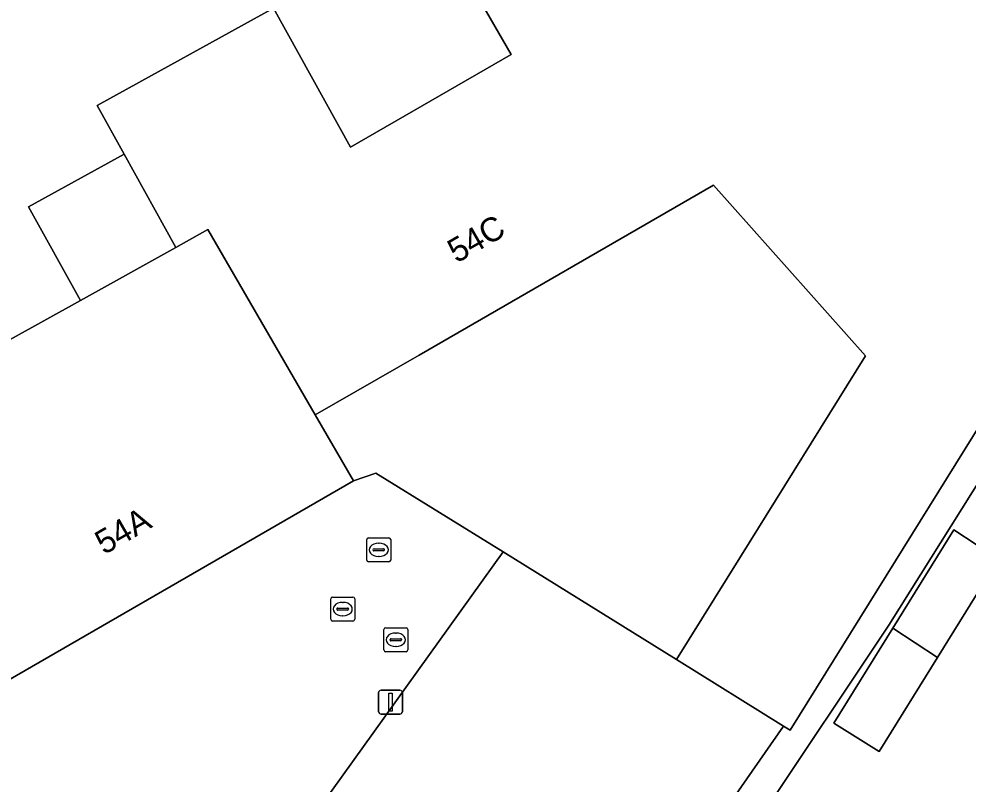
# Model space of a CAD drawing. Extents: x 161771 to 163125, y 382475 to 383179.
# Drawn here: x 162363.7 to 162403.33, y 382645.96 to 382677.91 of the extents above; entities that cross this region are included whole.
import ezdxf

# ---------------------------------------------------------------- set-up
doc = ezdxf.new("R2010")
doc.units = 0
for name, color, linetype in [('IMGEO_Brandkraan', 7, 'Continuous'), ('IMGEO_Erf', 7, 'Continuous'), ('IMGEO_Kolk', 7, 'Continuous'), ('IMGEO_Lichtmast', 7, 'Continuous'), ('IMGEO_Pand', 7, 'Continuous'), ('IMGEO_Pand_nummerreeks', 7, 'Continuous'), ('IMGEO_Rijbaan_lokaal_open', 7, 'Continuous'), ('IMGEO_Rioolput', 7, 'Continuous'), ('IMGEO_Voetpad_open', 7, 'Continuous')]:
    doc.layers.add(name, color=color, linetype=linetype)

msp = doc.modelspace()

# ---------------------------------------------------------------- linework, layer by layer
at = {"layer": 'IMGEO_Brandkraan'}
for p, q in [((162378.933, 382651.557), (162378.933, 382652.409)), ((162379.008, 382652.483), (162379.86, 382652.483)), ((162379.421, 382652.263), (162379.446, 382652.263)), ((162379.934, 382652.409), (162379.934, 382651.557)), ((162379.192, 382651.977), (162379.192, 382651.989)), ((162379.63, 382651.94), (162379.232, 382651.94)), ((162379.235, 382652.026), (162379.633, 382652.026)), ((162379.676, 382651.989), (162379.676, 382651.977)), ((162379.86, 382651.483), (162379.008, 382651.483)), ((162379.444, 382651.703), (162379.419, 382651.703))]:
    msp.add_line(p, q, dxfattribs=at)
for points in [[(162378.933, 382651.557), (162378.933, 382652.409)], [(162379.008, 382652.483), (162379.86, 382652.483)], [(162379.934, 382652.409), (162379.934, 382651.557)], [(162379.86, 382651.483), (162379.008, 382651.483)]]:
    msp.add_lwpolyline(points, dxfattribs=at)
for centre, radius, start, end in [((162379.01, 382652.407), 0.0765, 91.552, 178.448), ((162379.01, 382652.407), 0.0765, 91.552, 178.448), ((162379.858, 382652.407), 0.0765, 1.552, 88.448), ((162379.858, 382652.407), 0.0765, 1.552, 88.448), ((162379.232, 382651.986), 0.0403, 85.8775, 175.7526), ((162379.229, 382651.976), 0.0366, 178.938, 274.7102), ((162379.633, 382651.983), 0.043, 264.8664, 352.4533), ((162379.637, 382651.988), 0.0386, 1.7309, 96.639), ((162379.01, 382651.559), 0.0765, 181.552, 268.448), ((162379.01, 382651.559), 0.0765, 181.552, 268.448), ((162379.858, 382651.559), 0.0765, 271.552, 358.448), ((162379.858, 382651.559), 0.0765, 271.552, 358.448)]:
    msp.add_arc(centre, radius, start, end, dxfattribs=at)
for centre, major_axis, ratio, start_param, end_param in [((162379.42, 382651.983), (-0.387, 0.002), 0.722429, 4.712389, 7.853982), ((162379.445, 382651.983), (-0.39, 0.002), 0.717154, 1.570796, 4.712389)]:
    msp.add_ellipse(centre, major_axis=major_axis, ratio=ratio, start_param=start_param, end_param=end_param, dxfattribs=at)
at = {"layer": 'IMGEO_Erf'}
for points in [[(162419.717, 382683.993), (162400.026, 382652.594), (162394.693, 382644.6)], [(162351.438, 382657.934), (162366.261, 382666.15), (162364.096, 382670.055), (162368.086, 382672.266), (162366.966, 382674.287), (162374.321, 382678.364), (162377.543, 382672.551), (162384.247, 382676.421), (162381.251, 382681.612)]]:
    msp.add_lwpolyline(points, dxfattribs=at)
for points in [[(162391.162, 382651.154), (162393.801, 382655.401), (162399.045, 382663.839), (162392.699, 382670.97), (162380.403, 382663.872), (162376.072, 382661.372), (162377.664, 382658.616), (162378.605, 382658.938), (162383.916, 382655.658)], [(162404.607, 382655.345), (162402.054, 382651.24), (162399.617, 382647.323), (162397.721, 382648.502), (162400.185, 382652.464), (162402.738, 382656.568)]]:
    msp.add_lwpolyline(points, close=True, dxfattribs=at)
at = {"layer": 'IMGEO_Kolk'}
for p, q in [((162376.79, 382653.764), (162377.642, 382653.764)), ((162376.715, 382652.838), (162376.715, 382653.69)), ((162377.203, 382653.544), (162377.228, 382653.544)), ((162377.716, 382653.69), (162377.716, 382652.838)), ((162376.974, 382653.258), (162376.974, 382653.27)), ((162377.412, 382653.221), (162377.014, 382653.221)), ((162377.017, 382653.307), (162377.415, 382653.307)), ((162377.226, 382652.984), (162377.201, 382652.984)), ((162377.458, 382653.27), (162377.458, 382653.258)), ((162377.642, 382652.764), (162376.79, 382652.764))]:
    msp.add_line(p, q, dxfattribs=at)
for points in [[(162376.79, 382653.764), (162377.642, 382653.764)], [(162376.715, 382652.838), (162376.715, 382653.69)], [(162377.716, 382653.69), (162377.716, 382652.838)], [(162377.642, 382652.764), (162376.79, 382652.764)]]:
    msp.add_lwpolyline(points, dxfattribs=at)
for centre, radius, start, end in [((162376.792, 382653.688), 0.0765, 91.552, 178.448), ((162376.792, 382653.688), 0.0765, 91.552, 178.448), ((162377.64, 382653.688), 0.0765, 1.552, 88.448), ((162377.64, 382653.688), 0.0765, 1.552, 88.448), ((162377.014, 382653.267), 0.0403, 85.8775, 175.7526), ((162377.011, 382653.257), 0.0366, 178.938, 274.7102), ((162377.415, 382653.264), 0.043, 264.8664, 352.4533), ((162377.419, 382653.269), 0.0386, 1.7309, 96.639), ((162376.792, 382652.84), 0.0765, 181.552, 268.448), ((162376.792, 382652.84), 0.0765, 181.552, 268.448), ((162377.64, 382652.84), 0.0765, 271.552, 358.448), ((162377.64, 382652.84), 0.0765, 271.552, 358.448)]:
    msp.add_arc(centre, radius, start, end, dxfattribs=at)
for centre, major_axis, ratio, start_param, end_param in [((162377.202, 382653.264), (-0.387, 0.002), 0.722429, 4.712389, 7.853982), ((162377.227, 382653.264), (-0.39, 0.002), 0.717154, 1.570796, 4.712389)]:
    msp.add_ellipse(centre, major_axis=major_axis, ratio=ratio, start_param=start_param, end_param=end_param, dxfattribs=at)
at = {"layer": 'IMGEO_Lichtmast'}
for p, q in [((162378.717, 382648.977), (162378.717, 382649.777)), ((162378.717, 382649.777), (162378.717, 382648.977)), ((162378.817, 382649.877), (162379.607, 382649.877)), ((162379.607, 382649.877), (162378.817, 382649.877)), ((162379.707, 382649.777), (162379.707, 382648.977)), ((162379.707, 382648.977), (162379.707, 382649.777)), ((162379.607, 382648.877), (162378.817, 382648.877)), ((162378.817, 382648.877), (162379.607, 382648.877))]:
    msp.add_line(p, q, dxfattribs=at)
msp.add_lwpolyline([(162379.137, 382649.752), (162379.287, 382649.752), (162379.287, 382649.002), (162379.137, 382649.002), (162379.137, 382649.752)], dxfattribs=at)
for centre, start, end in [((162378.817, 382649.777), 90, 180), ((162378.817, 382649.777), 90, 180), ((162379.607, 382649.777), 0, 90), ((162379.607, 382649.777), 360, 90), ((162378.817, 382648.977), 180, 270), ((162378.817, 382648.977), 180, 270), ((162379.607, 382648.977), 270, 0), ((162379.607, 382648.977), 270, 0)]:
    msp.add_arc(centre, 0.1, start, end, dxfattribs=at)
at = {"layer": 'IMGEO_Pand'}
for points in [[(162415.558, 382679.821), (162419.647, 382686.401), (162418.487, 382688.122), (162417.16, 382690.091), (162412.023, 382697.771), (162411.249, 382698.928), (162381.251, 382681.612), (162384.247, 382676.421), (162377.543, 382672.551), (162374.321, 382678.364), (162366.966, 382674.287), (162368.086, 382672.266), (162370.25, 382668.361), (162371.587, 382669.114), (162376.072, 382661.372), (162380.403, 382663.872), (162392.699, 382670.97), (162399.045, 382663.839), (162393.801, 382655.401), (162391.162, 382651.154), (162395.631, 382648.374), (162395.908, 382648.202)], [(162368.086, 382672.266), (162364.096, 382670.055), (162366.261, 382666.15), (162370.25, 382668.361)], [(162377.664, 382658.616), (162376.072, 382661.372), (162371.587, 382669.114), (162370.25, 382668.361), (162366.261, 382666.15), (162351.438, 382657.934), (162348.209, 382656.144), (162348.747, 382654.979), (162350.456, 382651.281), (162351.015, 382651.567), (162351.401, 382651.764), (162353.87, 382647.37), (162354.26, 382647.594), (162360.625, 382651.268), (162361.702, 382649.402)], [(162400.185, 382652.464), (162402.054, 382651.24), (162404.607, 382655.345), (162402.738, 382656.568)], [(162395.631, 382648.374), (162391.162, 382651.154), (162383.916, 382655.658), (162375.4, 382643.786), (162386.758, 382635.639)], [(162402.054, 382651.24), (162400.185, 382652.464), (162397.721, 382648.502), (162399.617, 382647.323)]]:
    msp.add_lwpolyline(points, close=True, dxfattribs=at)
at = {"layer": 'IMGEO_Rijbaan_lokaal_open'}
msp.add_lwpolyline([(162398.128, 382592.945), (162402.538, 382596.903), (162401.803, 382597.737), (162397.717, 382600.824), (162394.737, 382603.262), (162388.547, 382608.33), (162382.303, 382613.442), (162378.464, 382616.586), (162377.769, 382617.155), (162376.707, 382619.293), (162375.897, 382620.708), (162369.966, 382631.066), (162371.743, 382633.137), (162369.127, 382635.04), (162375.4, 382643.786), (162383.916, 382655.658), (162378.605, 382658.938), (162377.664, 382658.616), (162361.702, 382649.402)], dxfattribs=at)
at = {"layer": 'IMGEO_Rioolput'}
for p, q in [((162378.221, 382655.312), (162378.221, 382656.164)), ((162378.296, 382656.238), (162379.148, 382656.238)), ((162379.222, 382656.164), (162379.222, 382655.312)), ((162378.48, 382655.732), (162378.48, 382655.744)), ((162378.523, 382655.781), (162378.921, 382655.781)), ((162378.709, 382656.018), (162378.734, 382656.018)), ((162378.964, 382655.744), (162378.964, 382655.732)), ((162378.918, 382655.695), (162378.52, 382655.695)), ((162378.732, 382655.458), (162378.707, 382655.458)), ((162379.148, 382655.238), (162378.296, 382655.238))]:
    msp.add_line(p, q, dxfattribs=at)
for points in [[(162378.221, 382655.312), (162378.221, 382656.164)], [(162378.296, 382656.238), (162379.148, 382656.238)], [(162379.222, 382656.164), (162379.222, 382655.312)], [(162379.148, 382655.238), (162378.296, 382655.238)]]:
    msp.add_lwpolyline(points, dxfattribs=at)
for centre, radius, start, end in [((162378.298, 382656.162), 0.0765, 91.552, 178.448), ((162378.298, 382656.162), 0.0765, 91.552, 178.448), ((162379.146, 382656.162), 0.0765, 1.552, 88.448), ((162379.146, 382656.162), 0.0765, 1.552, 88.448), ((162378.52, 382655.741), 0.0403, 85.8775, 175.7526), ((162378.517, 382655.731), 0.0366, 178.938, 274.7102), ((162378.921, 382655.738), 0.043, 264.8664, 352.4533), ((162378.925, 382655.743), 0.0386, 1.7309, 96.639), ((162378.298, 382655.314), 0.0765, 181.552, 268.448), ((162378.298, 382655.314), 0.0765, 181.552, 268.448), ((162379.146, 382655.314), 0.0765, 271.552, 358.448), ((162379.146, 382655.314), 0.0765, 271.552, 358.448)]:
    msp.add_arc(centre, radius, start, end, dxfattribs=at)
for centre, major_axis, ratio, start_param, end_param in [((162378.708, 382655.738), (-0.387, 0.002), 0.722429, 4.712389, 7.853982), ((162378.733, 382655.738), (-0.39, 0.002), 0.717154, 1.570796, 4.712389)]:
    msp.add_ellipse(centre, major_axis=major_axis, ratio=ratio, start_param=start_param, end_param=end_param, dxfattribs=at)
at = {"layer": 'IMGEO_Voetpad_open'}
msp.add_lwpolyline([(162415.558, 382679.821), (162395.908, 382648.202), (162395.631, 382648.374), (162386.758, 382635.639), (162385.162, 382633.349), (162380.551, 382626.89), (162378.905, 382624.703), (162375.897, 382620.708), (162376.707, 382619.293), (162380.021, 382623.695), (162380.952, 382624.94), (162380.664, 382625.156), (162383.704, 382629.221), (162386.283, 382632.669), (162389.168, 382636.856), (162391.913, 382640.704), (162394.693, 382644.6), (162400.026, 382652.594), (162419.717, 382683.993)], dxfattribs=at)

# ---------------------------------------------------------------- texts
at = {"layer": 'IMGEO_Pand_nummerreeks'}
for s, p in [('54C', (162381.973, 382667.688)), ('54A', (162367.249, 382655.513))]:
    msp.add_text(s, height=1, rotation=29.9943, dxfattribs=at).set_placement(p)

doc.saveas('drawing.dxf')
